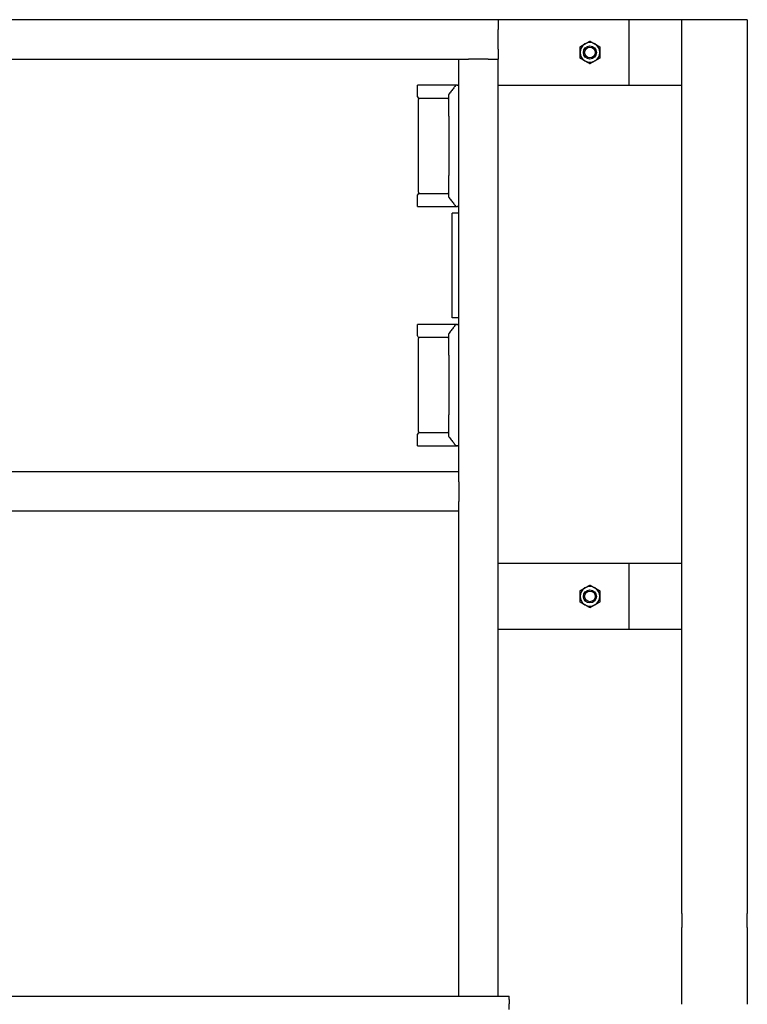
# Model space of a CAD drawing. Header units: inches. Extents: x 24 to 1128, y -74 to 748.
# Tile 403 of 557: x 737 to 765, y 247 to 285. Entities that reach past the tile are written whole.
import ezdxf

# ---------------------------------------------------------------- set-up
doc = ezdxf.new("R2010")
doc.units = ezdxf.units.IN
doc.header["$LTSCALE"] = 32
doc.header["$MEASUREMENT"] = 0
doc.layers.add('Visible (ANSI)', color=7, linetype='Continuous', lineweight=30)

msp = doc.modelspace()

# ---------------------------------------------------------------- linework, layer by layer
at = {"layer": 'Visible (ANSI)'}
for p, q in [((755.36905, 284.68016), (715.86905, 284.68016)), ((760.36905, 284.68016), (755.36905, 284.68016)), ((755.36905, 284.68016), (755.36905, 284.30516)), ((762.36905, 284.68016), (760.36905, 284.68016)), ((760.36905, 282.18016), (760.36905, 284.68016)), ((764.86905, 284.68016), (762.36905, 284.68016)), ((762.36905, 250.58549), (762.36905, 284.68016)), ((762.36905, 282.18016), (762.36905, 284.68016)), ((764.86905, 284.68016), (764.86905, 250.58549)), ((755.36905, 283.55516), (755.36905, 284.30516)), ((755.36905, 283.55516), (755.36905, 283.18016)), ((717.36905, 283.18016), (753.86905, 283.18016)), ((753.86905, 267.43016), (753.86905, 283.18016)), ((753.86905, 283.18016), (754.24405, 283.18016)), ((754.99405, 283.18016), (754.24405, 283.18016)), ((754.99405, 283.18016), (755.36905, 283.18016)), ((755.36905, 247.43016), (755.36905, 283.18016)), ((752.30237, 281.74266), (752.30237, 282.18016)), ((753.75759, 282.18016), (752.30237, 282.18016)), ((753.75759, 282.18016), (753.77399, 282.18016)), ((753.82548, 282.18016), (753.77399, 282.18016)), ((753.82548, 282.18016), (753.86905, 282.18016)), ((755.36905, 282.18016), (760.36905, 282.18016)), ((760.36905, 282.18016), (762.36905, 282.18016)), ((753.49405, 281.00261), (753.49405, 281.82669)), ((752.33362, 278.09683), (752.33362, 281.6385)), ((753.20554, 281.68016), (752.36487, 281.68016)), ((753.45239, 281.68016), (753.20554, 281.68016)), ((753.49405, 281.00261), (753.49405, 278.73272)), ((753.49405, 277.90864), (753.49405, 278.73272)), ((752.30237, 277.55516), (752.30237, 277.99266)), ((752.36487, 278.05516), (753.20554, 278.05516)), ((753.20554, 278.05516), (753.45239, 278.05516)), ((752.30237, 277.55516), (753.75759, 277.55516)), ((753.86905, 277.30516), (753.61905, 277.30516)), ((753.61905, 273.30516), (753.61905, 277.30516)), ((753.77399, 277.55516), (753.75759, 277.55516)), ((753.77399, 277.55516), (753.82548, 277.55516)), ((753.86905, 277.55516), (753.82548, 277.55516)), ((753.86905, 273.30516), (753.61905, 273.30516)), ((752.30237, 272.61766), (752.30237, 273.05516)), ((753.75759, 273.05516), (752.30237, 273.05516)), ((753.49405, 271.87761), (753.49405, 272.70169)), ((753.75759, 273.05516), (753.77399, 273.05516)), ((753.82548, 273.05516), (753.77399, 273.05516)), ((753.82548, 273.05516), (753.86905, 273.05516)), ((752.33362, 268.97183), (752.33362, 272.5135)), ((753.20554, 272.55516), (752.36487, 272.55516)), ((753.45239, 272.55516), (753.20554, 272.55516)), ((753.49405, 271.87761), (753.49405, 269.60772)), ((753.49405, 268.78364), (753.49405, 269.60772)), ((752.30237, 268.43016), (752.30237, 268.86766)), ((752.36487, 268.93016), (753.20554, 268.93016)), ((753.20554, 268.93016), (753.45239, 268.93016)), ((752.30237, 268.43016), (753.75759, 268.43016)), ((753.77399, 268.43016), (753.75759, 268.43016)), ((753.77399, 268.43016), (753.82548, 268.43016)), ((753.86905, 268.43016), (753.82548, 268.43016)), ((753.86905, 267.43016), (717.36905, 267.43016)), ((753.86905, 267.05516), (753.86905, 267.43016)), ((753.86905, 267.05516), (753.86905, 266.30516)), ((753.86905, 265.93016), (753.86905, 266.30516)), ((753.86905, 265.93016), (717.36905, 265.93016)), ((753.86905, 247.43016), (753.86905, 265.93016)), ((760.36905, 263.93016), (755.36905, 263.93016)), ((762.36905, 263.93016), (760.36905, 263.93016)), ((760.36905, 261.43016), (760.36905, 263.93016)), ((762.36905, 261.43016), (762.36905, 263.93016)), ((755.36905, 261.43016), (760.36905, 261.43016)), ((760.36905, 261.43016), (762.36905, 261.43016)), ((762.36905, 250.58549), (762.36905, 250.05516)), ((764.86905, 250.05516), (764.86905, 250.58549)), ((762.36905, 247.38467), (762.36905, 250.05516)), ((764.86905, 250.05516), (764.86905, 247.38467)), ((710.78905, 247.43016), (755.78905, 247.43016)), ((755.78905, 247.30915), (755.78905, 247.43016)), ((755.78905, 247.30915), (755.78905, 247.14)), ((762.36905, 247.1195), (762.36905, 247.38467)), ((764.86905, 247.38467), (764.86905, 247.1195)), ((755.78905, 246.92406), (755.78905, 247.14))]:
    msp.add_line(p, q, dxfattribs=at)
for centre, radius in [((758.86905, 283.43016), 0.25014), ((758.86905, 283.43016), 0.25), ((758.86905, 283.43016), 0.20281), ((758.86905, 262.68016), 0.25014), ((758.86905, 262.68016), 0.25), ((758.86905, 262.68016), 0.20281)]:
    msp.add_circle(centre, radius, dxfattribs=at)
for centre, radius, start, end in [((758.86905, 283.43016), 0.375, 120, 180), ((758.86905, 283.43016), 0.375, 60, 120), ((758.86905, 283.43016), 0.375, 0, 60), ((758.86905, 283.43016), 0.375, 180, 240), ((758.86905, 283.43016), 0.375, 300, 0), ((758.86905, 283.43016), 0.375, 240, 300), ((753.77399, 282.1385), 0.04167, 90, 142.9307), ((752.36487, 281.74266), 0.0625, 180, 270), ((753.45239, 281.72183), 0.04167, 270, 0), ((753.53572, 281.82669), 0.04167, 142.241974, 180), ((752.37529, 281.6385), 0.04167, 90, 180), ((752.36487, 277.99266), 0.0625, 90, 180), ((752.37529, 278.09683), 0.04167, 180, 270), ((753.45239, 278.0135), 0.04167, 0, 90), ((753.53572, 277.90864), 0.04167, 180, 217.758026), ((753.77399, 277.59683), 0.04167, 217.0693, 270), ((753.53572, 272.70169), 0.04167, 142.241974, 180), ((753.77399, 273.0135), 0.04167, 90, 142.9307), ((752.36487, 272.61766), 0.0625, 180, 270), ((752.37529, 272.5135), 0.04167, 90, 180), ((753.45239, 272.59683), 0.04167, 270, 0), ((752.37529, 268.97183), 0.04167, 180, 270), ((752.36487, 268.86766), 0.0625, 90, 180), ((753.45239, 268.8885), 0.04167, 0, 90), ((753.53572, 268.78364), 0.04167, 180, 217.758026), ((753.77399, 268.47183), 0.04167, 217.0693, 270), ((758.86905, 262.68016), 0.375, 120, 180), ((758.86905, 262.68016), 0.375, 60, 120), ((758.86905, 262.68016), 0.375, 0, 60), ((758.86905, 262.68016), 0.375, 180, 240), ((758.86905, 262.68016), 0.375, 300, 0), ((758.86905, 262.68016), 0.375, 240, 300)]:
    msp.add_arc(centre, radius, start, end, dxfattribs=at)
for points in [[(758.49405, 283.64667), (758.59453, 283.70468), (758.68155, 283.75492)], [(758.49405, 283.43016), (758.49405, 283.53064), (758.49405, 283.64667)], [(758.68155, 283.75492), (758.76857, 283.80516), (758.86905, 283.86318)], [(758.86905, 283.86318), (758.96953, 283.80516), (759.05655, 283.75492)], [(759.05655, 283.75492), (759.14357, 283.70468), (759.24405, 283.64667)], [(759.24405, 283.64667), (759.24405, 283.53064), (759.24405, 283.43016)], [(758.49405, 283.21366), (758.49405, 283.32968), (758.49405, 283.43016)], [(758.68155, 283.1054), (758.59453, 283.15564), (758.49405, 283.21366)], [(759.24405, 283.21366), (759.14357, 283.15564), (759.05655, 283.1054)], [(759.24405, 283.43016), (759.24405, 283.32968), (759.24405, 283.21366)], [(758.86905, 282.99715), (758.76857, 283.05516), (758.68155, 283.1054)], [(759.05655, 283.1054), (758.96953, 283.05516), (758.86905, 282.99715)], [(758.49405, 262.89667), (758.59453, 262.95468), (758.68155, 263.00492)], [(758.68155, 263.00492), (758.76857, 263.05516), (758.86905, 263.11318)], [(758.86905, 263.11318), (758.96953, 263.05516), (759.05655, 263.00492)], [(759.05655, 263.00492), (759.14357, 262.95468), (759.24405, 262.89667)], [(758.49405, 262.68016), (758.49405, 262.78064), (758.49405, 262.89667)], [(758.49405, 262.46366), (758.49405, 262.57968), (758.49405, 262.68016)], [(759.24405, 262.89667), (759.24405, 262.78064), (759.24405, 262.68016)], [(759.24405, 262.68016), (759.24405, 262.57968), (759.24405, 262.46366)], [(758.68155, 262.3554), (758.59453, 262.40564), (758.49405, 262.46366)], [(758.86905, 262.24715), (758.76857, 262.30516), (758.68155, 262.3554)], [(759.05655, 262.3554), (758.96953, 262.30516), (758.86905, 262.24715)], [(759.24405, 262.46366), (759.14357, 262.40564), (759.05655, 262.3554)]]:
    msp.add_rational_spline(points, [1, 1.0379548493, 1], degree=2, dxfattribs=at)
for points, knots in [([(753.74074, 282.16361), (753.7271, 282.14556), (753.71285, 282.12672), (753.68335, 282.08781), (753.66811, 282.06775), (753.63682, 282.02666), (753.62079, 282.00565), (753.58806, 281.96288), (753.57137, 281.94113), (753.53746, 281.89706), (753.52023, 281.87474), (753.50278, 281.8522)], [0.39491662, 0.39491662, 0.39491662, 0.39491662, 0.6293434, 0.6293434, 0.86377019, 0.86377019, 1.09819697, 1.09819697, 1.33262375, 1.33262375, 1.56705053, 1.56705053, 1.56705053, 1.56705053]), ([(753.79435, 282.16678), (753.79439, 282.16682), (753.79442, 282.16686), (753.79834, 282.17089), (753.80293, 282.17412), (753.813, 282.17864), (753.81837, 282.17992), (753.82381, 282.18013)], [-0.0004125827, -0.0004125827, -0.0004125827, -0.0004125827, 0, 0, 0.0423918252, 0.0423918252, 0.0842937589, 0.0842937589, 0.0842937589, 0.0842937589]), ([(753.50278, 277.88313), (753.52023, 277.86059), (753.53746, 277.83827), (753.57137, 277.7942), (753.58806, 277.77245), (753.62079, 277.72968), (753.63682, 277.70866), (753.66811, 277.66758), (753.68335, 277.64752), (753.71285, 277.60861), (753.7271, 277.58977), (753.74074, 277.57171)], [0.61128923, 0.61128923, 0.61128923, 0.61128923, 0.84571601, 0.84571601, 1.0801428, 1.0801428, 1.31456958, 1.31456958, 1.54899636, 1.54899636, 1.78342314, 1.78342314, 1.78342314, 1.78342314]), ([(753.79435, 277.56855), (753.79439, 277.56851), (753.79442, 277.56847), (753.79834, 277.56444), (753.80293, 277.56121), (753.813, 277.55668), (753.81837, 277.55541), (753.82381, 277.5552)], [-0.0846728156, -0.0846728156, -0.0846728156, -0.0846728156, -0.0842603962, -0.0842603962, -0.0418853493, -0.0418853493, 0, 0, 0, 0]), ([(753.74074, 273.03861), (753.7271, 273.02056), (753.71285, 273.00172), (753.68335, 272.96281), (753.66811, 272.94275), (753.63682, 272.90166), (753.62079, 272.88065), (753.58806, 272.83788), (753.57137, 272.81613), (753.53746, 272.77206), (753.52023, 272.74974), (753.50278, 272.7272)], [0.39491662, 0.39491662, 0.39491662, 0.39491662, 0.6293434, 0.6293434, 0.86377019, 0.86377019, 1.09819697, 1.09819697, 1.33262375, 1.33262375, 1.56705053, 1.56705053, 1.56705053, 1.56705053]), ([(753.79435, 273.04178), (753.79439, 273.04182), (753.79442, 273.04186), (753.79834, 273.04589), (753.80293, 273.04912), (753.813, 273.05364), (753.81837, 273.05492), (753.82381, 273.05513)], [-0.0004125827, -0.0004125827, -0.0004125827, -0.0004125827, 0, 0, 0.0423918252, 0.0423918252, 0.0842937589, 0.0842937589, 0.0842937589, 0.0842937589]), ([(753.50278, 268.75813), (753.52023, 268.73559), (753.53746, 268.71327), (753.57137, 268.6692), (753.58806, 268.64745), (753.62079, 268.60468), (753.63682, 268.58366), (753.66811, 268.54258), (753.68335, 268.52252), (753.71285, 268.48361), (753.7271, 268.46477), (753.74074, 268.44671)], [0.61128923, 0.61128923, 0.61128923, 0.61128923, 0.84571601, 0.84571601, 1.0801428, 1.0801428, 1.31456958, 1.31456958, 1.54899636, 1.54899636, 1.78342314, 1.78342314, 1.78342314, 1.78342314]), ([(753.79435, 268.44355), (753.79439, 268.44351), (753.79442, 268.44347), (753.79834, 268.43944), (753.80293, 268.43621), (753.813, 268.43168), (753.81837, 268.43041), (753.82381, 268.4302)], [-0.0846728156, -0.0846728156, -0.0846728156, -0.0846728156, -0.0842603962, -0.0842603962, -0.0418853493, -0.0418853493, 0, 0, 0, 0])]:
    msp.add_open_spline(points, degree=3, knots=knots, dxfattribs=at)
for points in [[(753.82381, 282.18013), (753.82436, 282.18015), (753.82492, 282.18016), (753.82548, 282.18016)], [(753.82548, 277.55516), (753.82491, 277.55516), (753.82436, 277.55517), (753.82381, 277.5552)], [(753.82381, 273.05513), (753.82436, 273.05515), (753.82492, 273.05516), (753.82548, 273.05516)], [(753.82548, 268.43016), (753.82491, 268.43016), (753.82436, 268.43017), (753.82381, 268.4302)]]:
    msp.add_open_spline(points, degree=3, dxfattribs=at)

doc.saveas('drawing.dxf')
